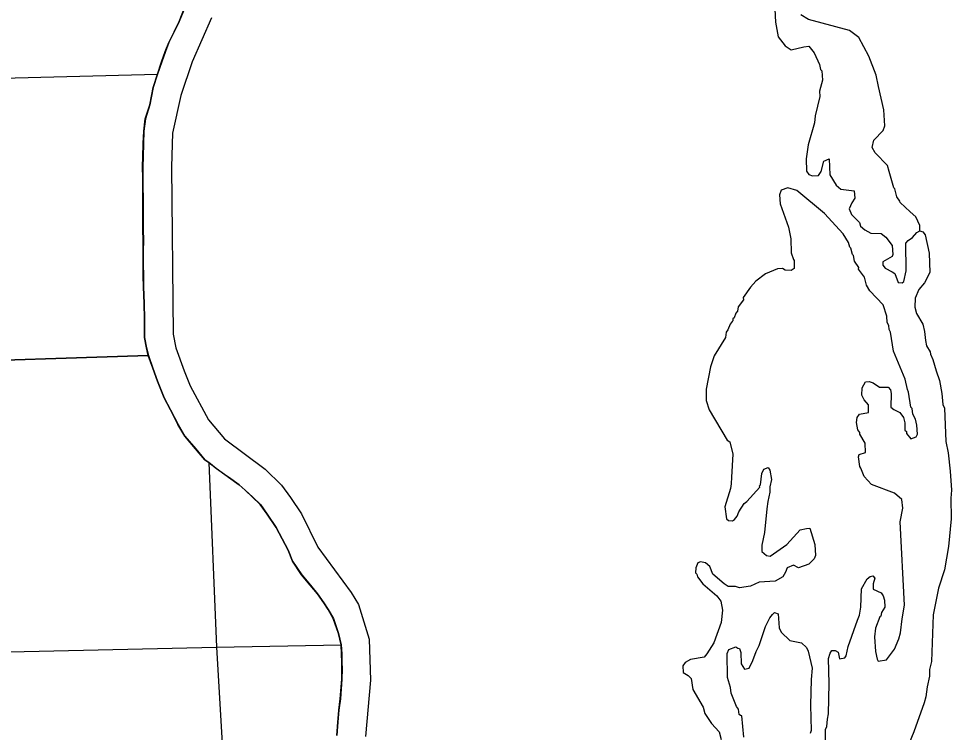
# Model space of a CAD drawing. Extents: x 128.7 to 185.5, y -21.4 to 12.6.
# Drawn here: x 171.309 to 174.558, y -1.685 to 0.8 of the extents above; entities that cross this region are included whole.
import ezdxf

# ---------------------------------------------------------------- set-up
doc = ezdxf.new("R2010")
doc.units = 0
for name, color, linetype in [('tdCoClipBndry', 7, 'Continuous'), ('tdCoCoBndry', 7, 'Continuous'), ('tdCoHydroRiver', 7, 'Continuous'), ('tdCoSectLine', 7, 'Continuous'), ('tdCoSectLinePart', 7, 'Continuous'), ('tdCoStBndry', 7, 'Continuous'), ('tdCoStBndryPart', 7, 'Continuous'), ('tdCoTwpBndry', 7, 'Continuous'), ('tdCoTwpBndryShd', 7, 'Continuous')]:
    doc.layers.add(name, color=color, linetype=linetype)

msp = doc.modelspace()

# ---------------------------------------------------------------- linework, layer by layer
at = {"layer": 'tdCoClipBndry'}
msp.add_lwpolyline([(171.9809, 0.8028), (171.9132, 0.6494), (171.8737, 0.5321), (171.8449, 0.4008), (171.8411, 0.2834), (171.8471, -0.2989), (171.8571, -0.3464), (171.8858, -0.4267), (171.9067, -0.4782), (171.9708, -0.5974), (172.0266, -0.663), (172.1675, -0.7692), (172.2248, -0.8243), (172.2563, -0.8679), (172.2939, -0.9245), (172.3514, -1.0408), (172.4677, -1.1977), (172.4925, -1.2404), (172.5305, -1.361), (172.535, -1.5035), (172.5171, -1.6994)], dxfattribs=at)
at = {"layer": 'tdCoCoBndry'}
for p, q in [((171.8877, 0.8379), (171.8685, 0.7904)), ((171.8685, 0.7904), (171.8514, 0.7537)), ((171.8514, 0.7537), (171.8328, 0.7171)), ((171.8328, 0.7171), (171.8203, 0.6857)), ((171.8203, 0.6857), (171.8074, 0.6496)), ((171.8074, 0.6496), (171.7933, 0.6063)), ((171.7933, 0.6063), (171.7781, 0.5603)), ((171.7781, 0.5603), (171.766, 0.5)), ((171.766, 0.5), (171.7508, 0.4514)), ((171.7508, 0.4514), (171.7455, 0.4085)), ((171.7455, 0.4085), (171.7438, 0.3651)), ((171.7438, 0.3651), (171.7424, 0.3181)), ((171.7424, 0.3181), (171.7415, 0.2845)), ((171.7415, 0.2845), (171.7417, 0.2439)), ((171.7417, 0.2439), (171.7417, 0.229)), ((171.7417, 0.229), (171.7425, 0.1593)), ((171.7425, 0.1593), (171.7424, 0.0962)), ((171.7424, 0.0962), (171.7424, 0.064)), ((171.7424, 0.064), (171.7435, 0.0286)), ((171.7435, 0.0286), (171.7428, -0.0112)), ((171.7428, -0.0112), (171.743, -0.0535)), ((171.743, -0.0535), (171.7436, -0.0951)), ((171.7436, -0.0951), (171.744, -0.1337)), ((171.744, -0.1337), (171.7462, -0.1925)), ((171.7462, -0.1925), (171.7477, -0.2453)), ((171.7477, -0.2453), (171.7476, -0.3098)), ((171.7476, -0.3098), (171.7547, -0.3467)), ((171.7547, -0.3467), (171.7611, -0.3736)), ((171.7611, -0.3736), (171.777, -0.4171)), ((171.777, -0.4171), (171.7928, -0.4624)), ((171.7928, -0.4624), (171.8165, -0.5208)), ((171.8165, -0.5208), (171.8381, -0.5618)), ((171.8381, -0.5618), (171.8646, -0.6128)), ((171.8646, -0.6128), (171.8882, -0.654)), ((171.8882, -0.654), (171.9259, -0.6984)), ((171.9259, -0.6984), (171.9582, -0.7363)), ((171.9582, -0.7363), (171.9721, -0.7451)), ((171.9721, -0.7451), (171.9979, -0.7668)), ((171.9979, -0.7668), (172.027, -0.7868)), ((172.027, -0.7868), (172.0405, -0.7964)), ((172.0405, -0.7964), (172.0774, -0.8238)), ((172.0774, -0.8238), (172.0987, -0.8413)), ((172.0987, -0.8413), (172.1246, -0.8657)), ((172.1246, -0.8657), (172.1514, -0.8918)), ((172.1514, -0.8918), (172.1747, -0.9252)), ((172.1747, -0.9252), (172.2061, -0.9716)), ((172.2061, -0.9716), (172.2484, -1.0509)), ((172.2484, -1.0509), (172.2635, -1.0896)), ((172.2635, -1.0896), (172.2953, -1.1363)), ((172.2953, -1.1363), (172.3254, -1.1724)), ((172.3254, -1.1724), (172.3502, -1.2028)), ((172.3502, -1.2028), (172.3728, -1.2344)), ((172.3728, -1.2344), (172.3878, -1.2573)), ((172.3878, -1.2573), (172.4056, -1.2891)), ((172.4056, -1.2891), (172.4239, -1.341)), ((172.4239, -1.341), (172.4329, -1.3808)), ((172.4329, -1.3808), (172.4346, -1.4116)), ((172.4346, -1.4116), (172.4352, -1.4413)), ((172.4352, -1.4413), (172.4358, -1.4639)), ((172.4358, -1.4639), (172.4355, -1.5)), ((172.4355, -1.5), (172.4299, -1.5684)), ((172.4299, -1.5684), (172.4246, -1.6078)), ((172.4246, -1.6078), (172.421, -1.6498)), ((172.421, -1.6498), (172.4175, -1.6959))]:
    msp.add_line(p, q, dxfattribs=at)
for points in [[(172.4171, -1.6959), (172.4206, -1.6498), (172.4242, -1.6078), (172.4295, -1.5684), (172.4351, -1.5), (172.4354, -1.4639), (172.4348, -1.4413), (172.4343, -1.4116), (172.4325, -1.3808), (172.4235, -1.341), (172.4053, -1.2891), (172.3875, -1.2573), (172.3724, -1.2344), (172.3499, -1.2028), (172.325, -1.1724), (172.2949, -1.1363), (172.2631, -1.0896), (172.2481, -1.0509), (172.2057, -0.9716), (172.1743, -0.9252), (172.151, -0.8918), (172.1242, -0.8657), (172.0984, -0.8413), (172.077, -0.8238), (172.0402, -0.7964), (172.0266, -0.7868), (171.9975, -0.7668), (171.9717, -0.7451), (171.9578, -0.7363), (171.9255, -0.6984), (171.8878, -0.654), (171.8642, -0.6128), (171.8377, -0.5618), (171.8162, -0.5208), (171.7924, -0.4624), (171.7766, -0.4171), (171.7607, -0.3736), (171.7543, -0.3467), (171.7473, -0.3098), (171.7473, -0.2453), (171.7459, -0.1925), (171.7436, -0.1337), (171.7432, -0.0951), (171.7426, -0.0535), (171.7424, -0.0112), (171.7431, 0.0286), (171.7421, 0.064), (171.742, 0.0962), (171.7421, 0.1593), (171.7413, 0.229), (171.7413, 0.2439), (171.7411, 0.2845), (171.742, 0.3181), (171.7434, 0.3651), (171.7451, 0.4085), (171.7504, 0.4514), (171.7657, 0.5), (171.7777, 0.5603), (171.7929, 0.6063), (171.807, 0.6496), (171.8199, 0.6857), (171.8324, 0.7171), (171.851, 0.7537), (171.8681, 0.7904), (171.8873, 0.8379)], [(171.8877, 0.8379), (171.8685, 0.7904), (171.8514, 0.7537), (171.8328, 0.7171), (171.8203, 0.6857), (171.8074, 0.6496), (171.7933, 0.6063), (171.7781, 0.5603), (171.766, 0.5), (171.7508, 0.4514), (171.7455, 0.4085), (171.7438, 0.3651), (171.7424, 0.3181), (171.7415, 0.2845), (171.7417, 0.2439), (171.7417, 0.229), (171.7425, 0.1593), (171.7424, 0.0962), (171.7424, 0.064), (171.7435, 0.0286), (171.7428, -0.0112), (171.743, -0.0535), (171.7436, -0.0951), (171.744, -0.1337), (171.7462, -0.1925), (171.7477, -0.2453), (171.7476, -0.3098), (171.7547, -0.3467), (171.7611, -0.3736), (171.777, -0.4171), (171.7928, -0.4624), (171.8165, -0.5208), (171.8381, -0.5618), (171.8646, -0.6128), (171.8882, -0.654), (171.9259, -0.6984), (171.9582, -0.7363), (171.9721, -0.7451), (171.9979, -0.7668), (172.027, -0.7868), (172.0405, -0.7964), (172.0774, -0.8238), (172.0987, -0.8413), (172.1246, -0.8657), (172.1514, -0.8918), (172.1747, -0.9252), (172.2061, -0.9716), (172.2484, -1.0509), (172.2635, -1.0896), (172.2953, -1.1363), (172.3254, -1.1724), (172.3502, -1.2028), (172.3728, -1.2344), (172.3878, -1.2573), (172.4056, -1.2891), (172.4239, -1.341), (172.4329, -1.3808), (172.4346, -1.4116), (172.4352, -1.4413), (172.4358, -1.4639), (172.4355, -1.5), (172.4299, -1.5684), (172.4246, -1.6078), (172.421, -1.6498), (172.4175, -1.6959)]]:
    msp.add_lwpolyline(points, dxfattribs=at)
at = {"layer": 'tdCoHydroRiver'}
for points in [[(173.9417, 0.8564), (173.9461, 0.7872), (173.9545, 0.737), (173.9795, 0.7049), (174.0005, 0.6915), (174.0443, 0.7012), (174.0616, 0.7034), (174.0799, 0.6805), (174.0989, 0.6402), (174.1027, 0.623), (174.1077, 0.6185), (174.109, 0.5854), (174.0995, 0.5471), (174.1003, 0.5282), (174.084, 0.4613), (174.0818, 0.4375), (174.0597, 0.3608), (174.0522, 0.3116), (174.0539, 0.269), (174.0623, 0.2567), (174.0751, 0.2525), (174.0956, 0.2534), (174.1045, 0.2679), (174.1141, 0.303), (174.1327, 0.3117), (174.1349, 0.2565), (174.157, 0.2195), (174.1733, 0.206), (174.2193, 0.2), (174.2219, 0.1748), (174.2115, 0.1586), (174.2029, 0.1377), (174.21, 0.1175), (174.238, 0.0902), (174.2416, 0.0777), (174.2564, 0.0641), (174.2774, 0.0524), (174.3137, 0.0522), (174.33, 0.0387), (174.3517, 0.0096), (174.3546, -0.0219), (174.3517, -0.0283), (174.3193, -0.047), (174.3197, -0.058), (174.3281, -0.0687), (174.3523, -0.0819), (174.362, -0.0879), (174.3727, -0.119), (174.387, -0.12), (174.3931, -0.115), (174.4011, -0.0784), (174.4003, 0.0179), (174.4078, 0.0276), (174.4232, 0.0377), (174.4383, 0.0557), (174.4491, 0.0609), (174.4587, 0.0581), (174.467, 0.0474), (174.4807, -0.0168), (174.4834, -0.0845), (174.4643, -0.12), (174.4447, -0.1429), (174.4318, -0.1734), (174.4315, -0.205), (174.4371, -0.2269), (174.4591, -0.2639), (174.4649, -0.2889), (174.4677, -0.3204), (174.4716, -0.3391), (174.4851, -0.3607), (174.4854, -0.3686), (174.4941, -0.3872), (174.5051, -0.4262), (174.5176, -0.4604), (174.5257, -0.5059), (174.5288, -0.5436), (174.5341, -0.556), (174.5388, -0.6727), (174.5467, -0.7118), (174.5541, -0.7762), (174.5583, -0.8424), (174.5562, -0.8693), (174.5576, -0.9418), (174.5489, -1.0385), (174.5348, -1.1195), (174.5137, -1.1835), (174.4954, -1.2758), (174.4893, -1.4387), (174.4825, -1.4658), (174.4819, -1.4895), (174.4739, -1.5261), (174.469, -1.561), (174.4636, -1.5818), (174.4282, -1.6827), (174.398, -1.7565)], [(174.4491, 0.0609), (174.4483, 0.0798), (174.4345, 0.1092), (174.4148, 0.1274), (174.3804, 0.1591), (174.3786, 0.1638), (174.3685, 0.1792), (174.3611, 0.2073), (174.3578, 0.2103), (174.3413, 0.268), (174.3357, 0.2883), (174.2929, 0.3324), (174.2827, 0.3509), (174.2879, 0.3764), (174.3213, 0.4109), (174.3269, 0.4269), (174.3231, 0.482), (174.304, 0.5633), (174.2961, 0.6024), (174.2713, 0.6693), (174.2356, 0.7342), (174.203, 0.7581), (174.061, 0.7965), (174.0335, 0.8128)], [(174.4169, -0.6634), (174.4355, -0.6563), (174.4399, -0.6467), (174.4386, -0.6152), (174.4331, -0.5949), (174.4245, -0.5778), (174.4221, -0.5574), (174.4171, -0.5529), (174.4087, -0.5011), (174.4052, -0.4918), (174.3974, -0.4558), (174.3572, -0.358), (174.3466, -0.2921), (174.3415, -0.2829), (174.3409, -0.2687), (174.3342, -0.2579), (174.3333, -0.2358), (174.3206, -0.1969), (174.2745, -0.1482), (174.2626, -0.1282), (174.2552, -0.1001), (174.2351, -0.0725), (174.2364, -0.0661), (174.2213, -0.0446), (174.2174, -0.0243), (174.2141, -0.0212), (174.2085, 0.0006), (174.2052, 0.0037), (174.1997, 0.0208), (174.1812, 0.05), (174.1167, 0.1216), (174.0204, 0.2014), (173.9884, 0.2111), (173.9651, 0.2023), (173.9594, 0.1863), (173.9623, 0.1548), (173.9908, 0.0739), (173.9988, 0.0332), (174.0008, -0.0157), (174.008, -0.0391), (174.0113, -0.0421), (174.0109, -0.0705), (174.0001, -0.0773), (173.9795, -0.0765), (173.9698, -0.0706), (173.9525, -0.0713), (173.9106, -0.0888), (173.8769, -0.1138), (173.8588, -0.1351), (173.8334, -0.1708), (173.8337, -0.1787), (173.8158, -0.2031), (173.8133, -0.219), (173.8072, -0.2256), (173.8015, -0.2416), (173.7969, -0.2449), (173.7973, -0.2528), (173.7942, -0.2545), (173.7883, -0.2642), (173.7796, -0.2835), (173.7736, -0.2916), (173.7711, -0.3109), (173.7325, -0.374), (173.7198, -0.4124), (173.7039, -0.4904), (173.7038, -0.5298), (173.7146, -0.5625), (173.7771, -0.6674), (173.7868, -0.6734), (173.7971, -0.7169), (173.7924, -0.7961), (173.7909, -0.82), (173.7884, -0.8359), (173.7688, -0.8998), (173.7752, -0.9422), (173.7819, -0.9475), (173.7965, -0.9491), (173.8027, -0.944), (173.8117, -0.9324), (173.8175, -0.9178), (173.8369, -0.8882), (173.8462, -0.8814), (173.8917, -0.8314), (173.89, -0.8268), (173.893, -0.8235), (173.8977, -0.7838), (173.905, -0.7693), (173.9205, -0.7624), (173.9256, -0.7717), (173.9317, -0.8046), (173.9264, -0.83), (173.9256, -0.849), (173.919, -0.8809), (173.9153, -0.9063), (173.9076, -0.9887), (173.8983, -1.0332), (173.8976, -1.0554), (173.914, -1.0689), (173.9267, -1.0716), (173.9851, -1.0313), (174.0319, -0.9805), (174.0538, -0.9749), (174.0648, -0.9744), (174.0829, -1.0305), (174.0845, -1.0699), (174.0802, -1.0811), (174.062, -1.0992), (174.0262, -1.1117), (174.0085, -1.103), (173.9867, -1.1117), (173.9811, -1.1278), (173.9707, -1.1438), (173.9445, -1.1588), (173.8894, -1.1623), (173.8584, -1.1759), (173.8208, -1.1818), (173.8064, -1.1776), (173.7811, -1.1768), (173.7666, -1.1677), (173.7274, -1.134), (173.7169, -1.1074), (173.7022, -1.0951), (173.6847, -1.0909), (173.6754, -1.0944), (173.6682, -1.1121), (173.6673, -1.1295), (173.6722, -1.134), (173.6741, -1.1434), (173.6925, -1.168), (173.7415, -1.2102), (173.7548, -1.2287), (173.7608, -1.26), (173.7561, -1.3028), (173.7305, -1.3732), (173.7067, -1.4121), (173.6977, -1.4235), (173.6491, -1.4317), (173.6305, -1.4419), (173.6231, -1.4532), (173.624, -1.4768), (173.6418, -1.4872), (173.6517, -1.4979), (173.6579, -1.5355), (173.6934, -1.5973), (173.699, -1.6191), (173.7225, -1.6545), (173.7489, -1.6835), (173.7562, -1.71)], [(174.1185, -1.7536), (174.12, -1.6746), (174.1244, -1.665), (174.1265, -1.6396), (174.1305, -1.6205), (174.1325, -1.5147), (174.1306, -1.4279), (174.1361, -1.4088), (174.1421, -1.4006), (174.1531, -1.4002), (174.1644, -1.4061), (174.1685, -1.4296), (174.1873, -1.4256), (174.1918, -1.4192), (174.1983, -1.3857), (174.2309, -1.2944), (174.2381, -1.2768), (174.2433, -1.2497), (174.2454, -1.1849), (174.2646, -1.151), (174.2753, -1.1427), (174.2847, -1.1407), (174.2913, -1.1483), (174.2858, -1.1675), (174.2865, -1.1864), (174.3139, -1.1995), (174.3207, -1.2103), (174.326, -1.2243), (174.327, -1.2495), (174.3151, -1.2674), (174.3124, -1.2801), (174.3094, -1.2834), (174.2936, -1.3219), (174.2901, -1.352), (174.2938, -1.404), (174.2996, -1.4306), (174.303, -1.4368), (174.3328, -1.4324), (174.3597, -1.395), (174.3756, -1.3596), (174.3811, -1.3389), (174.387, -1.2897), (174.3946, -1.242), (174.3797, -0.9522), (174.3888, -0.9045), (174.386, -0.8746), (174.3598, -0.852), (174.2797, -0.8221), (174.2549, -0.7947), (174.2426, -0.7652), (174.2392, -0.759), (174.2347, -0.726), (174.2376, -0.718), (174.2594, -0.7108), (174.258, -0.6777), (174.2394, -0.6469), (174.2392, -0.6406), (174.2325, -0.6314), (174.2283, -0.6063), (174.2308, -0.5888), (174.2382, -0.5775), (174.2695, -0.5715), (174.27, -0.5446), (174.2551, -0.5279), (174.2465, -0.5108), (174.2471, -0.4856), (174.2589, -0.4646), (174.2715, -0.4641), (174.2859, -0.4682), (174.3086, -0.4831), (174.3386, -0.4834), (174.3468, -0.4926), (174.3489, -0.5051), (174.3477, -0.5525), (174.3575, -0.5616), (174.3785, -0.5718), (174.3918, -0.5886), (174.3957, -0.6074), (174.3967, -0.6326), (174.4016, -0.6372), (174.4019, -0.645), (174.4169, -0.6634)], [(173.8354, -1.7019), (173.829, -1.6275), (173.8242, -1.626), (173.8194, -1.6227), (173.817, -1.6045), (173.8103, -1.5947), (173.791, -1.5487), (173.7886, -1.5288), (173.778, -1.4945), (173.7769, -1.4108), (173.7827, -1.3963), (173.8077, -1.3875), (173.8141, -1.3919), (173.8206, -1.3933), (173.8244, -1.4073), (173.8261, -1.4467), (173.838, -1.4651), (173.8537, -1.4613), (173.8673, -1.4354), (173.8786, -1.4034), (173.8888, -1.3825), (173.9114, -1.3168), (173.9259, -1.2863), (173.935, -1.2748), (173.9426, -1.2682), (173.9554, -1.2724), (173.9589, -1.3212), (173.9659, -1.3367), (173.9954, -1.3655), (174.0368, -1.3733), (174.0533, -1.39), (174.0601, -1.4024), (174.0735, -1.4618), (174.0704, -1.5014), (174.0677, -1.5899), (174.0697, -1.6782), (174.067, -1.6894)]]:
    msp.add_lwpolyline(points, dxfattribs=at)
at = {"layer": 'tdCoSectLine'}
for points in [[(171.7929, 0.6063), (171.807, 0.6496), (171.8199, 0.6857), (171.8324, 0.7171), (171.851, 0.7537), (171.8681, 0.7904), (171.8873, 0.8379), (171.8986, 0.8712), (171.9054, 0.8922)], [(170.9342, 0.5841), (171.7929, 0.6063)], [(171.7607, -0.3736), (171.7543, -0.3467), (171.7473, -0.3098), (171.7473, -0.2453), (171.7459, -0.1925), (171.7436, -0.1337), (171.7432, -0.0951), (171.7426, -0.0535), (171.7424, -0.0112), (171.7431, 0.0286), (171.7421, 0.064), (171.742, 0.0962), (171.7421, 0.1593), (171.7413, 0.229), (171.7413, 0.2439), (171.7411, 0.2845), (171.742, 0.3181), (171.7434, 0.3651), (171.7451, 0.4085), (171.7504, 0.4514), (171.7657, 0.5), (171.7777, 0.5603), (171.7929, 0.6063)], [(170.9728, -0.3985), (171.7607, -0.3736)], [(171.9717, -0.7451), (171.9578, -0.7363), (171.9255, -0.6984), (171.8878, -0.654), (171.8642, -0.6128), (171.8377, -0.5618), (171.8162, -0.5208), (171.7924, -0.4624), (171.7766, -0.4171), (171.7607, -0.3736)], [(172.4325, -1.3808), (172.4235, -1.341), (172.4053, -1.2891), (172.3875, -1.2573), (172.3724, -1.2344), (172.3499, -1.2028), (172.325, -1.1724), (172.2949, -1.1363), (172.2631, -1.0896), (172.2481, -1.0509), (172.2057, -0.9716), (172.1743, -0.9252), (172.151, -0.8918), (172.1242, -0.8657), (172.0984, -0.8413), (172.077, -0.8238), (172.0402, -0.7964), (172.0266, -0.7868), (171.9975, -0.7668), (171.9717, -0.7451)], [(171.9717, -0.7451), (171.9978, -1.3883)], [(171.0181, -1.4108), (171.9978, -1.3883)], [(171.9978, -1.3883), (172.4325, -1.3808)], [(171.9978, -1.3883), (172.0562, -2.3733)], [(172.4171, -1.6959), (172.4206, -1.6498), (172.4242, -1.6078), (172.4295, -1.5684), (172.4351, -1.5), (172.4354, -1.4639), (172.4348, -1.4413), (172.4343, -1.4116), (172.4325, -1.3808)]]:
    msp.add_lwpolyline(points, dxfattribs=at)
at = {"layer": 'tdCoSectLinePart'}
for points in [[(171.7929, 0.6063), (171.807, 0.6496), (171.8199, 0.6857), (171.8324, 0.7171), (171.851, 0.7537), (171.8681, 0.7904), (171.8873, 0.8379), (171.8986, 0.8712), (171.9054, 0.8922)], [(170.9342, 0.5841), (171.7929, 0.6063)], [(171.7607, -0.3736), (171.7543, -0.3467), (171.7473, -0.3098), (171.7473, -0.2453), (171.7459, -0.1925), (171.7436, -0.1337), (171.7432, -0.0951), (171.7426, -0.0535), (171.7424, -0.0112), (171.7431, 0.0286), (171.7421, 0.064), (171.742, 0.0962), (171.7421, 0.1593), (171.7413, 0.229), (171.7413, 0.2439), (171.7411, 0.2845), (171.742, 0.3181), (171.7434, 0.3651), (171.7451, 0.4085), (171.7504, 0.4514), (171.7657, 0.5), (171.7777, 0.5603), (171.7929, 0.6063)], [(170.9728, -0.3985), (171.7607, -0.3736)], [(171.9717, -0.7451), (171.9578, -0.7363), (171.9255, -0.6984), (171.8878, -0.654), (171.8642, -0.6128), (171.8377, -0.5618), (171.8162, -0.5208), (171.7924, -0.4624), (171.7766, -0.4171), (171.7607, -0.3736)], [(171.9717, -0.7451), (171.9978, -1.3883)], [(172.4325, -1.3808), (172.4235, -1.341), (172.4053, -1.2891), (172.3875, -1.2573), (172.3724, -1.2344), (172.3499, -1.2028), (172.325, -1.1724), (172.2949, -1.1363), (172.2631, -1.0896), (172.2481, -1.0509), (172.2057, -0.9716), (172.1743, -0.9252), (172.151, -0.8918), (172.1242, -0.8657), (172.0984, -0.8413), (172.077, -0.8238), (172.0402, -0.7964), (172.0266, -0.7868), (171.9975, -0.7668), (171.9717, -0.7451)], [(171.0181, -1.4108), (171.9978, -1.3883)], [(171.9978, -1.3883), (172.4325, -1.3808)], [(171.9978, -1.3883), (172.0562, -2.3733)], [(172.4171, -1.6959), (172.4206, -1.6498), (172.4242, -1.6078), (172.4295, -1.5684), (172.4351, -1.5), (172.4354, -1.4639), (172.4348, -1.4413), (172.4343, -1.4116), (172.4325, -1.3808)]]:
    msp.add_lwpolyline(points, dxfattribs=at)
at = {"layer": 'tdCoStBndry'}
msp.add_lwpolyline([(172.4171, -1.6959), (172.4206, -1.6498), (172.4242, -1.6078), (172.4295, -1.5684), (172.4351, -1.5), (172.4354, -1.4639), (172.4348, -1.4413), (172.4343, -1.4116), (172.4325, -1.3808), (172.4235, -1.341), (172.4053, -1.2891), (172.3875, -1.2573), (172.3724, -1.2344), (172.3499, -1.2028), (172.325, -1.1724), (172.2949, -1.1363), (172.2631, -1.0896), (172.2481, -1.0509), (172.2057, -0.9716), (172.1743, -0.9252), (172.151, -0.8918), (172.1242, -0.8657), (172.0984, -0.8413), (172.077, -0.8238), (172.0402, -0.7964), (172.0266, -0.7868), (171.9975, -0.7668), (171.9717, -0.7451), (171.9578, -0.7363), (171.9255, -0.6984), (171.8878, -0.654), (171.8642, -0.6128), (171.8377, -0.5618), (171.8162, -0.5208), (171.7924, -0.4624), (171.7766, -0.4171), (171.7607, -0.3736), (171.7543, -0.3467), (171.7473, -0.3098), (171.7473, -0.2453), (171.7459, -0.1925), (171.7436, -0.1337), (171.7432, -0.0951), (171.7426, -0.0535), (171.7424, -0.0112), (171.7431, 0.0286), (171.7421, 0.064), (171.742, 0.0962), (171.7421, 0.1593), (171.7413, 0.229), (171.7413, 0.2439), (171.7411, 0.2845), (171.742, 0.3181), (171.7434, 0.3651), (171.7451, 0.4085), (171.7504, 0.4514), (171.7657, 0.5), (171.7777, 0.5603), (171.7929, 0.6063), (171.807, 0.6496), (171.8199, 0.6857), (171.8324, 0.7171), (171.851, 0.7537), (171.8681, 0.7904), (171.8873, 0.8379)], dxfattribs=at)
at = {"layer": 'tdCoStBndryPart'}
msp.add_lwpolyline([(172.4171, -1.6959), (172.4206, -1.6498), (172.4242, -1.6078), (172.4295, -1.5684), (172.4351, -1.5), (172.4354, -1.4639), (172.4348, -1.4413), (172.4343, -1.4116), (172.4325, -1.3808), (172.4235, -1.341), (172.4053, -1.2891), (172.3875, -1.2573), (172.3724, -1.2344), (172.3499, -1.2028), (172.325, -1.1724), (172.2949, -1.1363), (172.2631, -1.0896), (172.2481, -1.0509), (172.2057, -0.9716), (172.1743, -0.9252), (172.151, -0.8918), (172.1242, -0.8657), (172.0984, -0.8413), (172.077, -0.8238), (172.0402, -0.7964), (172.0266, -0.7868), (171.9975, -0.7668), (171.9717, -0.7451), (171.9578, -0.7363), (171.9255, -0.6984), (171.8878, -0.654), (171.8642, -0.6128), (171.8377, -0.5618), (171.8162, -0.5208), (171.7924, -0.4624), (171.7766, -0.4171), (171.7607, -0.3736), (171.7543, -0.3467), (171.7473, -0.3098), (171.7473, -0.2453), (171.7459, -0.1925), (171.7436, -0.1337), (171.7432, -0.0951), (171.7426, -0.0535), (171.7424, -0.0112), (171.7431, 0.0286), (171.7421, 0.064), (171.742, 0.0962), (171.7421, 0.1593), (171.7413, 0.229), (171.7413, 0.2439), (171.7411, 0.2845), (171.742, 0.3181), (171.7434, 0.3651), (171.7451, 0.4085), (171.7504, 0.4514), (171.7657, 0.5), (171.7777, 0.5603), (171.7929, 0.6063), (171.807, 0.6496), (171.8199, 0.6857), (171.8324, 0.7171), (171.851, 0.7537), (171.8681, 0.7904), (171.8873, 0.8379)], dxfattribs=at)
at = {"layer": 'tdCoTwpBndry'}
msp.add_lwpolyline([(171.7607, -0.3736), (170.9728, -0.3985), (170.7067, -0.4077)], dxfattribs=at)
at = {"layer": 'tdCoTwpBndryShd'}
for points in [[(172.4171, -1.6959), (172.4206, -1.6498), (172.4242, -1.6078), (172.4295, -1.5684), (172.4351, -1.5), (172.4354, -1.4639), (172.4348, -1.4413), (172.4343, -1.4116), (172.4325, -1.3808), (172.4235, -1.341), (172.4053, -1.2891), (172.3875, -1.2573), (172.3724, -1.2344), (172.3499, -1.2028), (172.325, -1.1724), (172.2949, -1.1363), (172.2631, -1.0896), (172.2481, -1.0509), (172.2057, -0.9716), (172.1743, -0.9252), (172.151, -0.8918), (172.1242, -0.8657), (172.0984, -0.8413), (172.077, -0.8238), (172.0402, -0.7964), (172.0266, -0.7868), (171.9975, -0.7668), (171.9717, -0.7451), (171.9578, -0.7363), (171.9255, -0.6984), (171.8878, -0.654), (171.8642, -0.6128), (171.8377, -0.5618), (171.8162, -0.5208), (171.7924, -0.4624), (171.7766, -0.4171), (171.7607, -0.3736), (171.7543, -0.3467), (171.7473, -0.3098), (171.7473, -0.2453), (171.7459, -0.1925), (171.7436, -0.1337), (171.7432, -0.0951), (171.7426, -0.0535), (171.7424, -0.0112), (171.7431, 0.0286), (171.7421, 0.064), (171.742, 0.0962), (171.7421, 0.1593), (171.7413, 0.229), (171.7413, 0.2439), (171.7411, 0.2845), (171.742, 0.3181), (171.7434, 0.3651), (171.7451, 0.4085), (171.7504, 0.4514), (171.7657, 0.5), (171.7777, 0.5603), (171.7929, 0.6063), (171.807, 0.6496), (171.8199, 0.6857), (171.8324, 0.7171), (171.851, 0.7537), (171.8681, 0.7904), (171.8873, 0.8379)], [(152.9972, -1.0884), (154.0014, -1.05), (154.9975, -1.0131), (155.9997, -0.9764), (157.0004, -0.9281), (157.999, -0.8918), (158.9925, -0.8491), (159.995, -0.8004), (160.9943, -0.7775), (161.9932, -0.7415), (162.9929, -0.6989), (163.9902, -0.6705), (164.9839, -0.6303), (165.9816, -0.5867), (166.9844, -0.544), (167.9882, -0.5033), (168.982, -0.4705), (169.9782, -0.4328), (170.9728, -0.3985), (171.7607, -0.3736)]]:
    msp.add_lwpolyline(points, dxfattribs=at)

doc.saveas('drawing.dxf')
